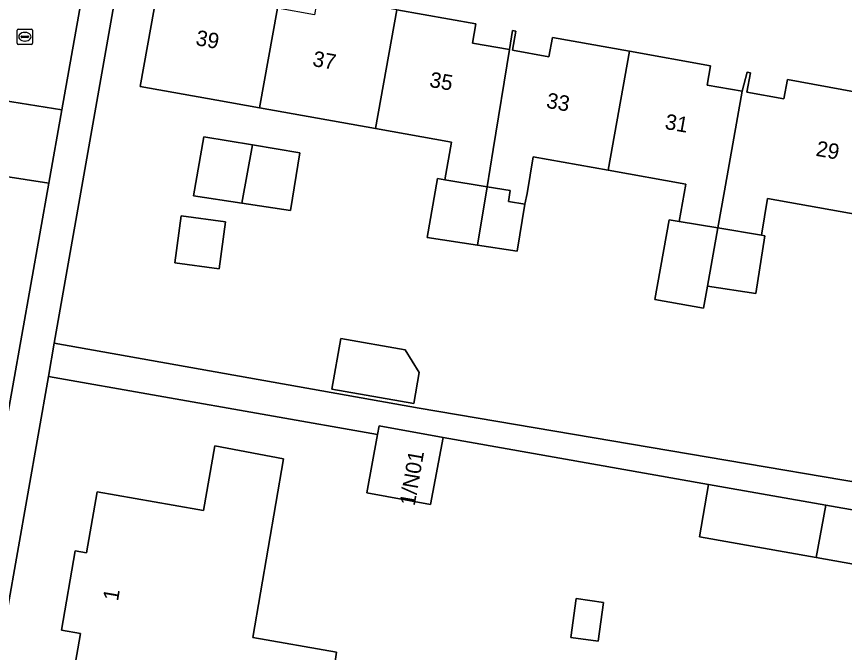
# Model space of a CAD drawing. Extents: x 163683 to 164494, y 382709 to 383872.
# Drawn here: x 164049.8 to 164103.4, y 383399.4 to 383440.6 of the extents above; entities that cross this region are included whole.
import ezdxf

# ---------------------------------------------------------------- set-up
doc = ezdxf.new("R2010")
doc.units = 0
for name, color, linetype in [('IMGEO_Erf', 7, 'Continuous'), ('IMGEO_Kolk', 7, 'Continuous'), ('IMGEO_Pand', 7, 'Continuous'), ('IMGEO_Pand_nummerreeks', 7, 'Continuous'), ('IMGEO_Voetpad_open', 7, 'Continuous'), ('IMGEO_Woonerf_open', 7, 'Continuous')]:
    doc.layers.add(name, color=color, linetype=linetype)

msp = doc.modelspace()

# ---------------------------------------------------------------- linework, layer by layer
at = {"layer": 'IMGEO_Erf'}
for points in [[(164057.471, 383448.94), (164052.275, 383419.475), (164075.895, 383415.261), (164124.527, 383407.017), (164125.085, 383410.318), (164132.156, 383409.122), (164131.598, 383405.821), (164134.825, 383405.276), (164135.384, 383408.576), (164139.993, 383407.796), (164139.435, 383404.497), (164150.808, 383402.576), (164168.219, 383402.592), (164168.966, 383402.577), (164165.894, 383402.803), (164166.371, 383409.276), (164169.513, 383409.045), (164169.036, 383402.576), (164194.608, 383402.068), (164215.569, 383401.938)], [(164107.873, 383427.154), (164098.467, 383428.831), (164098.072, 383426.462), (164098.297, 383426.424), (164097.699, 383422.678), (164094.579, 383423.151), (164094.327, 383421.738), (164091.169, 383422.302), (164092.089, 383427.459), (164092.745, 383427.35), (164093.178, 383429.775), (164088.15, 383430.672), (164083.285, 383431.54), (164082.89, 383429.168), (164082.756, 383428.474), (164082.248, 383425.422), (164079.68, 383425.811), (164076.417, 383426.306), (164077.1, 383430.133), (164077.567, 383430.055), (164078, 383432.482), (164073.087, 383433.358), (164065.557, 383434.701), (164062.799, 383435.193), (164057.843, 383436.077), (164059.214, 383443.764)], [(164074.458, 383441.05), (164079.577, 383440.138), (164079.356, 383438.898), (164081.748, 383438.472), (164081.951, 383439.716), (164082.168, 383439.678), (164081.947, 383438.438), (164084.31, 383438.017), (164084.532, 383439.258), (164089.522, 383438.369), (164094.771, 383437.433), (164094.549, 383436.183), (164096.83, 383435.777), (164097.135, 383437.013), (164097.352, 383436.975), (164097.13, 383435.725), (164099.523, 383435.299), (164099.746, 383436.55), (164109.26, 383434.803)], [(164218.209, 383399.747), (164180.995, 383400.427), (164162.073, 383400.427), (164150.701, 383400.427), (164112.46, 383407.175), (164108.867, 383407.809), (164108.268, 383404.413), (164101.616, 383405.586), (164094.048, 383406.922), (164094.648, 383410.319), (164077.453, 383413.362), (164076.65, 383409.016), (164072.508, 383409.781), (164073.206, 383413.556), (164051.894, 383417.314), (164046.535, 383386.922), (164105.982, 383376.297), (164210.113, 383374.375)], [(164053.569, 383398.329), (164053.974, 383400.674), (164052.753, 383400.886), (164053.641, 383406.028), (164054.362, 383405.901), (164055.05, 383409.849), (164059.976, 383408.99), (164061.946, 383408.647), (164062.675, 383412.831), (164067.125, 383411.991), (164065.143, 383400.41), (164070.548, 383399.469), (164069.978, 383395.336)]]:
    msp.add_lwpolyline(points, dxfattribs=at)
for points in [[(164064.427, 383428.528), (164061.283, 383429.005), (164061.966, 383432.832), (164065.119, 383432.306), (164068.174, 383431.797), (164067.576, 383428.051)], [(164062.95, 383424.273), (164060.084, 383424.661), (164060.497, 383427.709), (164063.363, 383427.32)], [(164075.553, 383415.558), (164070.255, 383416.503), (164070.838, 383419.774), (164074.993, 383419.033), (164075.911, 383417.561)], [(164087.505, 383400.174), (164085.723, 383400.414), (164086.062, 383402.932), (164087.844, 383402.692)]]:
    msp.add_lwpolyline(points, close=True, dxfattribs=at)
at = {"layer": 'IMGEO_Kolk'}
for p, q in [((164049.875, 383438.882), (164049.875, 383439.734)), ((164049.95, 383439.808), (164050.802, 383439.808)), ((164050.876, 383439.734), (164050.876, 383438.882)), ((164050.134, 383439.302), (164050.134, 383439.314)), ((164050.572, 383439.265), (164050.174, 383439.265)), ((164050.177, 383439.351), (164050.575, 383439.351)), ((164050.363, 383439.588), (164050.388, 383439.588)), ((164050.618, 383439.314), (164050.618, 383439.302)), ((164050.802, 383438.808), (164049.95, 383438.808)), ((164050.386, 383439.028), (164050.361, 383439.028))]:
    msp.add_line(p, q, dxfattribs=at)
for points in [[(164049.875, 383438.882), (164049.875, 383439.734)], [(164049.95, 383439.808), (164050.802, 383439.808)], [(164050.876, 383439.734), (164050.876, 383438.882)], [(164050.802, 383438.808), (164049.95, 383438.808)]]:
    msp.add_lwpolyline(points, dxfattribs=at)
for centre, radius, start, end in [((164049.952, 383439.732), 0.0765, 91.552, 178.448), ((164049.952, 383439.732), 0.0765, 91.552, 178.448), ((164050.8, 383439.732), 0.0765, 1.552, 88.448), ((164050.8, 383439.732), 0.0765, 1.552, 88.448), ((164050.174, 383439.311), 0.0403, 85.8775, 175.7526), ((164050.171, 383439.301), 0.0366, 178.938, 274.7102), ((164050.575, 383439.308), 0.043, 264.8664, 352.4533), ((164050.579, 383439.313), 0.0386, 1.7309, 96.639), ((164049.952, 383438.884), 0.0765, 181.552, 268.448), ((164049.952, 383438.884), 0.0765, 181.552, 268.448), ((164050.8, 383438.884), 0.0765, 271.552, 358.448), ((164050.8, 383438.884), 0.0765, 271.552, 358.448)]:
    msp.add_arc(centre, radius, start, end, dxfattribs=at)
for centre, major_axis, ratio, start_param, end_param in [((164050.362, 383439.308), (-0.387, 0.002), 0.722429, 4.712389, 7.853982), ((164050.387, 383439.308), (-0.39, 0.002), 0.717154, 1.570796, 4.712389)]:
    msp.add_ellipse(centre, major_axis=major_axis, ratio=ratio, start_param=start_param, end_param=end_param, dxfattribs=at)
at = {"layer": 'IMGEO_Pand'}
for points in [[(164066.739, 383441.156), (164066.964, 383442.385), (164066.747, 383442.423), (164066.527, 383441.192), (164064.144, 383441.616), (164064.363, 383442.846), (164059.214, 383443.764), (164057.843, 383436.077), (164062.799, 383435.193), (164065.557, 383434.701)], [(164074.458, 383441.05), (164069.338, 383441.963), (164069.118, 383440.732), (164066.739, 383441.156), (164065.557, 383434.701), (164073.087, 383433.358)], [(164081.748, 383438.472), (164079.356, 383438.898), (164079.577, 383440.138), (164074.458, 383441.05), (164073.087, 383433.358), (164078, 383432.482), (164077.567, 383430.055), (164080.299, 383429.6), (164080.691, 383432.002)], [(164089.522, 383438.369), (164084.532, 383439.258), (164084.31, 383438.017), (164081.947, 383438.438), (164082.168, 383439.678), (164081.951, 383439.716), (164081.748, 383438.472), (164080.691, 383432.002), (164080.299, 383429.6), (164081.804, 383429.349), (164081.687, 383428.652), (164082.756, 383428.474), (164082.89, 383429.168), (164083.285, 383431.54), (164088.15, 383430.672)], [(164096.83, 383435.777), (164094.549, 383436.183), (164094.771, 383437.433), (164089.522, 383438.369), (164088.15, 383430.672), (164093.178, 383429.775), (164092.745, 383427.35), (164095.253, 383426.932), (164095.68, 383429.328)], [(164109.26, 383434.803), (164099.746, 383436.55), (164099.523, 383435.299), (164097.13, 383435.725), (164097.352, 383436.975), (164097.135, 383437.013), (164096.83, 383435.777), (164095.68, 383429.328), (164095.253, 383426.932), (164098.072, 383426.462), (164098.467, 383428.831), (164107.873, 383427.154)], [(164065.119, 383432.306), (164061.966, 383432.832), (164061.283, 383429.005), (164064.427, 383428.528)], [(164065.119, 383432.306), (164064.427, 383428.528), (164067.576, 383428.051), (164068.174, 383431.797)], [(164080.299, 383429.6), (164077.567, 383430.055), (164077.1, 383430.133), (164076.417, 383426.306), (164079.68, 383425.811)], [(164082.756, 383428.474), (164081.687, 383428.652), (164081.804, 383429.349), (164080.299, 383429.6), (164079.68, 383425.811), (164082.248, 383425.422)], [(164062.95, 383424.273), (164063.363, 383427.32), (164060.497, 383427.709), (164060.084, 383424.661)], [(164095.253, 383426.932), (164092.745, 383427.35), (164092.089, 383427.459), (164091.169, 383422.302), (164094.327, 383421.738), (164094.579, 383423.151)], [(164098.297, 383426.424), (164098.072, 383426.462), (164095.253, 383426.932), (164094.579, 383423.151), (164097.699, 383422.678)], [(164075.553, 383415.558), (164075.911, 383417.561), (164074.993, 383419.033), (164070.838, 383419.774), (164070.255, 383416.503)], [(164077.453, 383413.362), (164073.311, 383414.127), (164073.206, 383413.556), (164072.508, 383409.781), (164076.65, 383409.016)], [(164067.125, 383411.991), (164062.675, 383412.831), (164061.946, 383408.647), (164059.976, 383408.99), (164055.05, 383409.849), (164054.362, 383405.901), (164053.641, 383406.028), (164052.753, 383400.886), (164053.974, 383400.674), (164053.569, 383398.329), (164052.346, 383398.54), (164052.308, 383398.323), (164053.53, 383398.118), (164067.262, 383395.818), (164069.978, 383395.336), (164070.548, 383399.469), (164065.143, 383400.41)], [(164101.616, 383405.586), (164102.236, 383408.979), (164094.648, 383410.319), (164094.048, 383406.922)], [(164108.867, 383407.809), (164102.236, 383408.979), (164101.616, 383405.586), (164108.268, 383404.413)], [(164087.505, 383400.174), (164087.844, 383402.692), (164086.062, 383402.932), (164085.723, 383400.414)]]:
    msp.add_lwpolyline(points, close=True, dxfattribs=at)
at = {"layer": 'IMGEO_Voetpad_open'}
for points in [[(164051.894, 383417.314), (164052.275, 383419.475), (164057.471, 383448.94), (164059.555, 383450.587), (164058.017, 383451.925)], [(164055.21, 383448.308), (164052.764, 383434.567), (164051.921, 383429.819), (164047.826, 383406.864), (164046.257, 383405.88), (164045.918, 383404.153), (164047.561, 383403.822), (164045.669, 383392.862), (164043.99, 383393.166), (164043.126, 383388.423), (164042.846, 383387.581), (164046.535, 383386.922), (164051.894, 383417.314)], [(164215.569, 383401.938), (164194.608, 383402.068), (164169.036, 383402.576), (164168.966, 383402.577), (164168.219, 383402.592), (164150.808, 383402.576), (164139.435, 383404.497), (164134.825, 383405.276), (164131.598, 383405.821), (164124.527, 383407.017), (164075.895, 383415.261), (164052.275, 383419.475), (164051.894, 383417.314), (164073.206, 383413.556), (164073.311, 383414.127), (164077.453, 383413.362), (164094.648, 383410.319), (164102.236, 383408.979), (164108.867, 383407.809), (164112.46, 383407.175), (164150.701, 383400.427), (164162.073, 383400.427), (164180.995, 383400.427), (164218.209, 383399.747)]]:
    msp.add_lwpolyline(points, dxfattribs=at)
at = {"layer": 'IMGEO_Woonerf_open'}
msp.add_lwpolyline([(164059.02, 383464.934), (164059.653, 383467.92), (164062.105, 383478.414), (164062.824, 383481.788), (164057.957, 383482.879), (164050.436, 383449.772), (164049.941, 383446.711), (164047.882, 383435.35), (164052.764, 383434.567), (164055.21, 383448.308)], dxfattribs=at)
for points in [[(164052.764, 383434.567), (164047.882, 383435.35), (164047.849, 383435.18), (164047.25, 383431.888), (164047.024, 383430.589), (164051.921, 383429.819)], [(164051.921, 383429.819), (164047.024, 383430.589), (164045.202, 383420.357), (164043.775, 383412.4), (164041.769, 383400.821), (164040.917, 383396.242), (164038.963, 383394.964), (164037.994, 383389.287), (164043.126, 383388.423), (164043.99, 383393.166), (164045.918, 383404.153), (164046.257, 383405.88), (164047.826, 383406.864)]]:
    msp.add_lwpolyline(points, close=True, dxfattribs=at)

# ---------------------------------------------------------------- texts
at = {"layer": 'IMGEO_Pand_nummerreeks'}
for s, rotation, p in [('39', 349.8758, (164061.388, 383438.773)), ('37', 349.8758, (164068.955, 383437.422)), ('35', 349.8758, (164076.522, 383436.071)), ('33', 349.8758, (164084.089, 383434.72)), ('31', 349.8758, (164091.767, 383433.349)), ('29', 349.9045, (164101.548, 383431.607)), ('1/N01', 80.0766, (164075.613, 383408.9)), ('1', 80.2026, (164056.402, 383402.739))]:
    msp.add_text(s, height=1, rotation=rotation, dxfattribs=at).set_placement(p)

doc.saveas('drawing.dxf')
